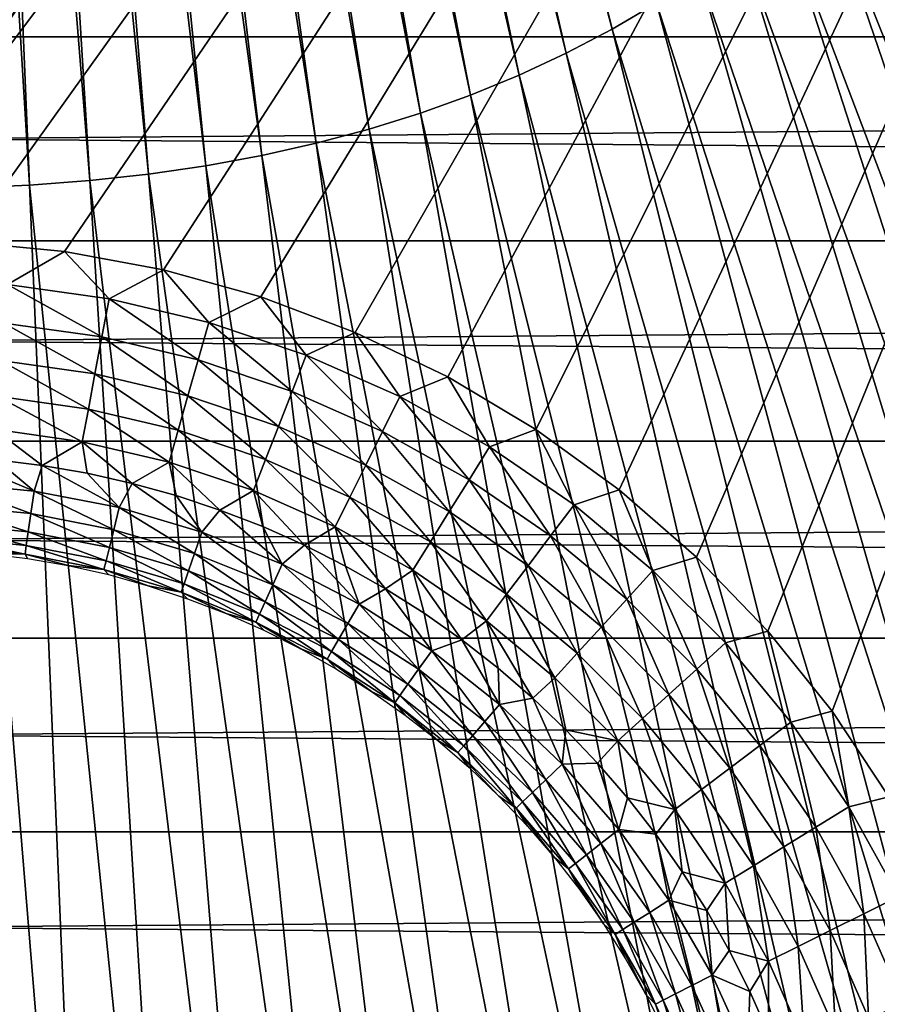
# Model space of a CAD drawing. Header units: millimetres. Extents: x -300 to 300, y -500 to 500.
# Tile 449 of 656: x 1 to 13, y -50 to -37. Entities that reach past the tile are written whole.
import ezdxf

# ---------------------------------------------------------------- set-up
doc = ezdxf.new("R2010")
doc.units = ezdxf.units.MM
doc.header["$LTSCALE"] = 81.481481
for name, color, linetype in [('19', 7, 'CONTINUOUS'), ('34', 7, 'CONTINUOUS'), ('47', 7, 'CONTINUOUS'), ('48', 7, 'CONTINUOUS'), ('5', 7, 'CONTINUOUS'), ('6', 7, 'CONTINUOUS'), ('63', 7, 'CONTINUOUS')]:
    doc.layers.add(name, color=color, linetype=linetype)

msp = doc.modelspace()

# ---------------------------------------------------------------- linework, layer by layer
at = {"layer": '19', "color": 7, "linetype": 'CONTINUOUS'}
for points in [[(4.183, -18.554, 77.013), (9.158, -37.395, 77.036), (4.472, -18.401, 77.012), (4.183, -18.554, 77.013)], [(9.158, -37.395, 77.036), (9.733, -37.059, 77.033), (4.472, -18.401, 77.012), (9.158, -37.395, 77.036)], [(3.885, -18.694, 77.013), (8.566, -37.705, 77.038), (4.183, -18.554, 77.013), (3.885, -18.694, 77.013)], [(8.566, -37.705, 77.038), (9.158, -37.395, 77.036), (4.183, -18.554, 77.013), (8.566, -37.705, 77.038)], [(3.578, -18.821, 77.014), (7.956, -37.99, 77.04), (3.885, -18.694, 77.013), (3.578, -18.821, 77.014)], [(7.956, -37.99, 77.04), (8.566, -37.705, 77.038), (3.885, -18.694, 77.013), (7.956, -37.99, 77.04)], [(3.263, -18.936, 77.014), (7.327, -38.248, 77.042), (3.578, -18.821, 77.014), (3.263, -18.936, 77.014)], [(7.327, -38.248, 77.042), (7.956, -37.99, 77.04), (3.578, -18.821, 77.014), (7.327, -38.248, 77.042)], [(2.938, -19.039, 77.015), (6.681, -38.481, 77.044), (3.263, -18.936, 77.014), (2.938, -19.039, 77.015)], [(6.681, -38.481, 77.044), (7.327, -38.248, 77.042), (3.263, -18.936, 77.014), (6.681, -38.481, 77.044)], [(2.604, -19.129, 77.015), (6.015, -38.689, 77.046), (2.938, -19.039, 77.015), (2.604, -19.129, 77.015)], [(6.015, -38.689, 77.046), (6.681, -38.481, 77.044), (2.938, -19.039, 77.015), (6.015, -38.689, 77.046)], [(1.908, -19.272, 77.016), (4.628, -39.029, 77.049), (2.26, -19.207, 77.016), (1.908, -19.272, 77.016)], [(2.26, -19.207, 77.016), (5.331, -38.872, 77.047), (2.604, -19.129, 77.015), (2.26, -19.207, 77.016)], [(4.628, -39.029, 77.049), (5.331, -38.872, 77.047), (2.26, -19.207, 77.016), (4.628, -39.029, 77.049)], [(5.331, -38.872, 77.047), (6.015, -38.689, 77.046), (2.604, -19.129, 77.015), (5.331, -38.872, 77.047)], [(1.174, -19.367, 77.016), (3.163, -39.27, 77.051), (1.545, -19.325, 77.016), (1.174, -19.367, 77.016)], [(1.545, -19.325, 77.016), (3.905, -39.162, 77.05), (1.908, -19.272, 77.016), (1.545, -19.325, 77.016)], [(3.163, -39.27, 77.051), (3.905, -39.162, 77.05), (1.545, -19.325, 77.016), (3.163, -39.27, 77.051)], [(3.905, -39.162, 77.05), (4.628, -39.029, 77.049), (1.908, -19.272, 77.016), (3.905, -39.162, 77.05)], [(0.401, -19.414, 77.017), (1.621, -39.414, 77.052), (0.792, -19.396, 77.016), (0.401, -19.414, 77.017)], [(0.821, -39.449, 77.053), (1.621, -39.414, 77.052), (0.401, -19.414, 77.017), (0.821, -39.449, 77.053)], [(0.792, -19.396, 77.016), (2.402, -39.354, 77.052), (1.174, -19.367, 77.016), (0.792, -19.396, 77.016)], [(1.621, -39.414, 77.052), (2.402, -39.354, 77.052), (0.792, -19.396, 77.016), (1.621, -39.414, 77.052)], [(2.402, -39.354, 77.052), (3.163, -39.27, 77.051), (1.174, -19.367, 77.016), (2.402, -39.354, 77.052)], [(12.342, -34.979, 77.019), (19.419, -51.862, 77.021), (12.813, -34.482, 77.016), (12.342, -34.979, 77.019)], [(11.855, -35.448, 77.022), (18.705, -52.608, 77.028), (12.342, -34.979, 77.019), (11.855, -35.448, 77.022)], [(18.705, -52.608, 77.028), (19.419, -51.862, 77.021), (12.342, -34.979, 77.019), (18.705, -52.608, 77.028)], [(11.35, -35.891, 77.025), (17.965, -53.314, 77.034), (11.855, -35.448, 77.022), (11.35, -35.891, 77.025)], [(17.965, -53.314, 77.034), (18.705, -52.608, 77.028), (11.855, -35.448, 77.022), (17.965, -53.314, 77.034)], [(10.828, -36.307, 77.028), (17.2, -53.978, 77.041), (11.35, -35.891, 77.025), (10.828, -36.307, 77.028)], [(17.2, -53.978, 77.041), (17.965, -53.314, 77.034), (11.35, -35.891, 77.025), (17.2, -53.978, 77.041)], [(10.289, -36.696, 77.031), (16.409, -54.603, 77.047), (10.828, -36.307, 77.028), (10.289, -36.696, 77.031)], [(16.409, -54.603, 77.047), (17.2, -53.978, 77.041), (10.828, -36.307, 77.028), (16.409, -54.603, 77.047)], [(9.733, -37.059, 77.033), (15.591, -55.187, 77.053), (10.289, -36.696, 77.031), (9.733, -37.059, 77.033)], [(15.591, -55.187, 77.053), (16.409, -54.603, 77.047), (10.289, -36.696, 77.031), (15.591, -55.187, 77.053)], [(9.158, -37.395, 77.036), (14.747, -55.731, 77.058), (9.733, -37.059, 77.033), (9.158, -37.395, 77.036)], [(14.747, -55.731, 77.058), (15.591, -55.187, 77.053), (9.733, -37.059, 77.033), (14.747, -55.731, 77.058)], [(8.566, -37.705, 77.038), (13.877, -56.236, 77.064), (9.158, -37.395, 77.036), (8.566, -37.705, 77.038)], [(13.877, -56.236, 77.064), (14.747, -55.731, 77.058), (9.158, -37.395, 77.036), (13.877, -56.236, 77.064)], [(7.956, -37.99, 77.04), (12.979, -56.702, 77.069), (8.566, -37.705, 77.038), (7.956, -37.99, 77.04)], [(12.979, -56.702, 77.069), (13.877, -56.236, 77.064), (8.566, -37.705, 77.038), (12.979, -56.702, 77.069)], [(7.327, -38.248, 77.042), (12.054, -57.129, 77.074), (7.956, -37.99, 77.04), (7.327, -38.248, 77.042)], [(12.054, -57.129, 77.074), (12.979, -56.702, 77.069), (7.956, -37.99, 77.04), (12.054, -57.129, 77.074)], [(6.681, -38.481, 77.044), (11.101, -57.517, 77.078), (7.327, -38.248, 77.042), (6.681, -38.481, 77.044)], [(11.101, -57.517, 77.078), (12.054, -57.129, 77.074), (7.327, -38.248, 77.042), (11.101, -57.517, 77.078)], [(6.015, -38.689, 77.046), (10.121, -57.866, 77.082), (6.681, -38.481, 77.044), (6.015, -38.689, 77.046)], [(10.121, -57.866, 77.082), (11.101, -57.517, 77.078), (6.681, -38.481, 77.044), (10.121, -57.866, 77.082)], [(5.331, -38.872, 77.047), (9.112, -58.178, 77.086), (6.015, -38.689, 77.046), (5.331, -38.872, 77.047)], [(9.112, -58.178, 77.086), (10.121, -57.866, 77.082), (6.015, -38.689, 77.046), (9.112, -58.178, 77.086)], [(4.628, -39.029, 77.049), (8.075, -58.452, 77.09), (5.331, -38.872, 77.047), (4.628, -39.029, 77.049)], [(8.075, -58.452, 77.09), (9.112, -58.178, 77.086), (5.331, -38.872, 77.047), (8.075, -58.452, 77.09)], [(3.905, -39.162, 77.05), (7.01, -58.688, 77.093), (4.628, -39.029, 77.049), (3.905, -39.162, 77.05)], [(7.01, -58.688, 77.093), (8.075, -58.452, 77.09), (4.628, -39.029, 77.049), (7.01, -58.688, 77.093)], [(3.163, -39.27, 77.051), (5.915, -58.888, 77.095), (3.905, -39.162, 77.05), (3.163, -39.27, 77.051)], [(5.915, -58.888, 77.095), (7.01, -58.688, 77.093), (3.905, -39.162, 77.05), (5.915, -58.888, 77.095)], [(2.402, -39.354, 77.052), (4.792, -59.05, 77.098), (3.163, -39.27, 77.051), (2.402, -39.354, 77.052)], [(4.792, -59.05, 77.098), (5.915, -58.888, 77.095), (3.163, -39.27, 77.051), (4.792, -59.05, 77.098)], [(0.821, -39.449, 77.053), (2.456, -59.265, 77.101), (1.621, -39.414, 77.052), (0.821, -39.449, 77.053)], [(1.243, -59.319, 77.101), (2.456, -59.265, 77.101), (0.821, -39.449, 77.053), (1.243, -59.319, 77.101)], [(1.621, -39.414, 77.052), (3.639, -59.176, 77.099), (2.402, -39.354, 77.052), (1.621, -39.414, 77.052)], [(2.456, -59.265, 77.101), (3.639, -59.176, 77.099), (1.621, -39.414, 77.052), (2.456, -59.265, 77.101)], [(3.639, -59.176, 77.099), (4.792, -59.05, 77.098), (2.402, -39.354, 77.052), (3.639, -59.176, 77.099)]]:
    msp.add_3dface(points, dxfattribs=at)
at = {"layer": '34', "color": 7, "linetype": 'CONTINUOUS'}
for points in [[(54.5, 0, 501.493), (54.5, -108.5, 501.493), (-54.5, 0, 501.493), (54.5, 0, 501.493)], [(-54.5, 0, 501.493), (54.5, -108.5, 501.493), (-54.5, -108.5, 501.493), (-54.5, 0, 501.493)]]:
    msp.add_3dface(points, dxfattribs=at)
at = {"layer": '47', "color": 7, "linetype": 'CONTINUOUS'}
for points in [[(0.776, -40.145, 545.993), (1.339, -40.698, 545.96), (2.075, -40.27, 545.993), (0.776, -40.145, 545.993)], [(1.339, -40.698, 545.96), (2.653, -40.882, 545.96), (2.075, -40.27, 545.993), (1.339, -40.698, 545.96)], [(2.075, -40.27, 545.993), (2.653, -40.882, 545.96), (3.358, -40.509, 545.993), (2.075, -40.27, 545.993)], [(2.653, -40.882, 545.96), (3.944, -41.187, 545.96), (3.358, -40.509, 545.993), (2.653, -40.882, 545.96)], [(3.358, -40.509, 545.993), (3.944, -41.187, 545.96), (4.615, -40.859, 545.993), (3.358, -40.509, 545.993)], [(2.56, -41.376, 545.862), (1.339, -40.698, 545.96), (1.292, -41.198, 545.862), (2.56, -41.376, 545.862)], [(2.653, -40.882, 545.96), (1.339, -40.698, 545.96), (2.56, -41.376, 545.862), (2.653, -40.882, 545.96)], [(3.944, -41.187, 545.96), (5.202, -41.61, 545.96), (4.615, -40.859, 545.993), (3.944, -41.187, 545.96)], [(5.202, -41.61, 545.96), (5.837, -41.318, 545.993), (4.615, -40.859, 545.993), (5.202, -41.61, 545.96)], [(3.806, -41.671, 545.862), (2.653, -40.882, 545.96), (2.56, -41.376, 545.862), (3.806, -41.671, 545.862)], [(3.944, -41.187, 545.96), (2.653, -40.882, 545.96), (3.806, -41.671, 545.862), (3.944, -41.187, 545.96)], [(2.47, -41.854, 545.701), (1.292, -41.198, 545.862), (1.247, -41.682, 545.701), (2.47, -41.854, 545.701)], [(2.56, -41.376, 545.862), (1.292, -41.198, 545.862), (2.47, -41.854, 545.701), (2.56, -41.376, 545.862)], [(5.02, -42.079, 545.862), (3.944, -41.187, 545.96), (3.806, -41.671, 545.862), (5.02, -42.079, 545.862)], [(5.202, -41.61, 545.96), (3.944, -41.187, 545.96), (5.02, -42.079, 545.862), (5.202, -41.61, 545.96)], [(6.415, -42.147, 545.96), (5.837, -41.318, 545.993), (5.202, -41.61, 545.96), (6.415, -42.147, 545.96)], [(7.034, -41.893, 545.993), (5.837, -41.318, 545.993), (6.415, -42.147, 545.96), (7.034, -41.893, 545.993)], [(3.673, -42.138, 545.701), (2.56, -41.376, 545.862), (2.47, -41.854, 545.701), (3.673, -42.138, 545.701)], [(3.806, -41.671, 545.862), (2.56, -41.376, 545.862), (3.673, -42.138, 545.701), (3.806, -41.671, 545.862)], [(6.19, -42.597, 545.862), (5.202, -41.61, 545.96), (5.02, -42.079, 545.862), (6.19, -42.597, 545.862)], [(6.415, -42.147, 545.96), (5.202, -41.61, 545.96), (6.19, -42.597, 545.862), (6.415, -42.147, 545.96)], [(2.385, -42.308, 545.479), (1.247, -41.682, 545.701), (1.204, -42.142, 545.479), (2.385, -42.308, 545.479)], [(2.47, -41.854, 545.701), (1.247, -41.682, 545.701), (2.385, -42.308, 545.479), (2.47, -41.854, 545.701)], [(4.844, -42.532, 545.701), (3.806, -41.671, 545.862), (3.673, -42.138, 545.701), (4.844, -42.532, 545.701)], [(5.02, -42.079, 545.862), (3.806, -41.671, 545.862), (4.844, -42.532, 545.701), (5.02, -42.079, 545.862)], [(3.546, -42.582, 545.479), (2.47, -41.854, 545.701), (2.385, -42.308, 545.479), (3.546, -42.582, 545.479)], [(3.673, -42.138, 545.701), (2.47, -41.854, 545.701), (3.546, -42.582, 545.479), (3.673, -42.138, 545.701)], [(7.574, -42.794, 545.96), (7.034, -41.893, 545.993), (6.415, -42.147, 545.96), (7.574, -42.794, 545.96)], [(8.174, -42.572, 545.993), (7.034, -41.893, 545.993), (7.574, -42.794, 545.96), (8.174, -42.572, 545.993)], [(5.973, -43.032, 545.701), (5.02, -42.079, 545.862), (4.844, -42.532, 545.701), (5.973, -43.032, 545.701)], [(6.19, -42.597, 545.862), (5.02, -42.079, 545.862), (5.973, -43.032, 545.701), (6.19, -42.597, 545.862)], [(2.306, -42.73, 545.2), (1.204, -42.142, 545.479), (1.164, -42.569, 545.2), (2.306, -42.73, 545.2)], [(2.385, -42.308, 545.479), (1.204, -42.142, 545.479), (2.306, -42.73, 545.2), (2.385, -42.308, 545.479)], [(4.677, -42.962, 545.479), (3.673, -42.138, 545.701), (3.546, -42.582, 545.479), (4.677, -42.962, 545.479)], [(4.844, -42.532, 545.701), (3.673, -42.138, 545.701), (4.677, -42.962, 545.479), (4.844, -42.532, 545.701)], [(7.308, -43.221, 545.862), (6.415, -42.147, 545.96), (6.19, -42.597, 545.862), (7.308, -43.221, 545.862)], [(7.574, -42.794, 545.96), (6.415, -42.147, 545.96), (7.308, -43.221, 545.862), (7.574, -42.794, 545.96)], [(3.428, -42.995, 545.2), (2.385, -42.308, 545.479), (2.306, -42.73, 545.2), (3.428, -42.995, 545.2)], [(3.546, -42.582, 545.479), (2.385, -42.308, 545.479), (3.428, -42.995, 545.2), (3.546, -42.582, 545.479)], [(2.306, -42.73, 545.2), (1.164, -42.569, 545.2), (1.786, -43.036, 544.87), (2.306, -42.73, 545.2)], [(1.786, -43.036, 544.87), (1.164, -42.569, 545.2), (1.197, -42.963, 544.87), (1.786, -43.036, 544.87)], [(4.521, -43.362, 545.2), (3.546, -42.582, 545.479), (3.428, -42.995, 545.2), (4.521, -43.362, 545.2)], [(4.677, -42.962, 545.479), (3.546, -42.582, 545.479), (4.521, -43.362, 545.2), (4.677, -42.962, 545.479)], [(5.767, -43.445, 545.479), (4.844, -42.532, 545.701), (4.677, -42.962, 545.479), (5.767, -43.445, 545.479)], [(5.973, -43.032, 545.701), (4.844, -42.532, 545.701), (5.767, -43.445, 545.479), (5.973, -43.032, 545.701)], [(7.052, -43.634, 545.701), (6.19, -42.597, 545.862), (5.973, -43.032, 545.701), (7.052, -43.634, 545.701)], [(7.308, -43.221, 545.862), (6.19, -42.597, 545.862), (7.052, -43.634, 545.701), (7.308, -43.221, 545.862)], [(8.667, -43.545, 545.96), (8.174, -42.572, 545.993), (7.574, -42.794, 545.96), (8.667, -43.545, 545.96)], [(9.25, -43.35, 545.993), (8.174, -42.572, 545.993), (8.667, -43.545, 545.96), (9.25, -43.35, 545.993)], [(2.371, -43.138, 544.87), (2.306, -42.73, 545.2), (1.786, -43.036, 544.87), (2.371, -43.138, 544.87)], [(3.428, -42.995, 545.2), (2.306, -42.73, 545.2), (2.95, -43.268, 544.87), (3.428, -42.995, 545.2)], [(2.95, -43.268, 544.87), (2.306, -42.73, 545.2), (2.371, -43.138, 544.87), (2.95, -43.268, 544.87)], [(8.364, -43.946, 545.862), (7.574, -42.794, 545.96), (7.308, -43.221, 545.862), (8.364, -43.946, 545.862)], [(8.667, -43.545, 545.96), (7.574, -42.794, 545.96), (8.364, -43.946, 545.862), (8.667, -43.545, 545.96)], [(3.522, -43.427, 544.87), (3.428, -42.995, 545.2), (2.95, -43.268, 544.87), (3.522, -43.427, 544.87)], [(4.521, -43.362, 545.2), (3.428, -42.995, 545.2), (4.086, -43.614, 544.87), (4.521, -43.362, 545.2)], [(4.086, -43.614, 544.87), (3.428, -42.995, 545.2), (3.522, -43.427, 544.87), (4.086, -43.614, 544.87)], [(5.576, -43.829, 545.2), (4.677, -42.962, 545.479), (4.521, -43.362, 545.2), (5.576, -43.829, 545.2)], [(5.767, -43.445, 545.479), (4.677, -42.962, 545.479), (5.576, -43.829, 545.2), (5.767, -43.445, 545.479)], [(6.809, -44.026, 545.479), (5.973, -43.032, 545.701), (5.767, -43.445, 545.479), (6.809, -44.026, 545.479)], [(7.052, -43.634, 545.701), (5.973, -43.032, 545.701), (6.809, -44.026, 545.479), (7.052, -43.634, 545.701)], [(8.071, -44.333, 545.701), (7.308, -43.221, 545.862), (7.052, -43.634, 545.701), (8.071, -44.333, 545.701)], [(8.364, -43.946, 545.862), (7.308, -43.221, 545.862), (8.071, -44.333, 545.701), (8.364, -43.946, 545.862)], [(4.64, -43.828, 544.87), (4.521, -43.362, 545.2), (4.086, -43.614, 544.87), (4.64, -43.828, 544.87)], [(5.576, -43.829, 545.2), (4.521, -43.362, 545.2), (5.182, -44.069, 544.87), (5.576, -43.829, 545.2)], [(5.182, -44.069, 544.87), (4.521, -43.362, 545.2), (4.64, -43.828, 544.87), (5.182, -44.069, 544.87)], [(9.687, -44.393, 545.96), (9.25, -43.35, 545.993), (8.667, -43.545, 545.96), (9.687, -44.393, 545.96)], [(10.252, -44.221, 545.993), (9.25, -43.35, 545.993), (9.687, -44.393, 545.96), (10.252, -44.221, 545.993)], [(6.583, -44.391, 545.2), (5.767, -43.445, 545.479), (5.576, -43.829, 545.2), (6.583, -44.391, 545.2)], [(6.809, -44.026, 545.479), (5.767, -43.445, 545.479), (6.583, -44.391, 545.2), (6.809, -44.026, 545.479)], [(7.792, -44.701, 545.479), (7.052, -43.634, 545.701), (6.809, -44.026, 545.479), (7.792, -44.701, 545.479)], [(8.071, -44.333, 545.701), (7.052, -43.634, 545.701), (7.792, -44.701, 545.479), (8.071, -44.333, 545.701)], [(9.348, -44.764, 545.862), (8.667, -43.545, 545.96), (8.364, -43.946, 545.862), (9.348, -44.764, 545.862)], [(9.687, -44.393, 545.96), (8.667, -43.545, 545.96), (9.348, -44.764, 545.862), (9.687, -44.393, 545.96)], [(5.712, -44.337, 544.87), (5.576, -43.829, 545.2), (5.182, -44.069, 544.87), (5.712, -44.337, 544.87)], [(6.583, -44.391, 545.2), (5.576, -43.829, 545.2), (6.229, -44.63, 544.87), (6.583, -44.391, 545.2)], [(6.229, -44.63, 544.87), (5.576, -43.829, 545.2), (5.712, -44.337, 544.87), (6.229, -44.63, 544.87)], [(7.533, -45.044, 545.2), (6.809, -44.026, 545.479), (6.583, -44.391, 545.2), (7.533, -45.044, 545.2)], [(7.792, -44.701, 545.479), (6.809, -44.026, 545.479), (7.533, -45.044, 545.2), (7.792, -44.701, 545.479)], [(9.021, -45.123, 545.701), (8.364, -43.946, 545.862), (8.071, -44.333, 545.701), (9.021, -45.123, 545.701)], [(9.348, -44.764, 545.862), (8.364, -43.946, 545.862), (9.021, -45.123, 545.701), (9.348, -44.764, 545.862)], [(10.625, -45.332, 545.96), (10.252, -44.221, 545.993), (9.687, -44.393, 545.96), (10.625, -45.332, 545.96)], [(11.172, -45.178, 545.993), (10.252, -44.221, 545.993), (10.625, -45.332, 545.96), (11.172, -45.178, 545.993)], [(6.73, -44.948, 544.87), (6.583, -44.391, 545.2), (6.229, -44.63, 544.87), (6.73, -44.948, 544.87)], [(7.533, -45.044, 545.2), (6.583, -44.391, 545.2), (7.215, -45.29, 544.87), (7.533, -45.044, 545.2)], [(7.215, -45.29, 544.87), (6.583, -44.391, 545.2), (6.73, -44.948, 544.87), (7.215, -45.29, 544.87)], [(8.709, -45.464, 545.479), (8.071, -44.333, 545.701), (7.792, -44.701, 545.479), (8.709, -45.464, 545.479)], [(9.021, -45.123, 545.701), (8.071, -44.333, 545.701), (8.709, -45.464, 545.479), (9.021, -45.123, 545.701)], [(10.253, -45.671, 545.862), (9.687, -44.393, 545.96), (9.348, -44.764, 545.862), (10.253, -45.671, 545.862)], [(10.625, -45.332, 545.96), (9.687, -44.393, 545.96), (10.253, -45.671, 545.862), (10.625, -45.332, 545.96)], [(8.42, -45.781, 545.2), (7.792, -44.701, 545.479), (7.533, -45.044, 545.2), (8.42, -45.781, 545.2)], [(8.709, -45.464, 545.479), (7.792, -44.701, 545.479), (8.42, -45.781, 545.2), (8.709, -45.464, 545.479)], [(9.893, -45.998, 545.701), (9.348, -44.764, 545.862), (9.021, -45.123, 545.701), (9.893, -45.998, 545.701)], [(10.253, -45.671, 545.862), (9.348, -44.764, 545.862), (9.893, -45.998, 545.701), (10.253, -45.671, 545.862)], [(7.683, -45.656, 544.87), (7.533, -45.044, 545.2), (7.215, -45.29, 544.87), (7.683, -45.656, 544.87)], [(8.42, -45.781, 545.2), (7.533, -45.044, 545.2), (8.132, -46.044, 544.87), (8.42, -45.781, 545.2)], [(8.132, -46.044, 544.87), (7.533, -45.044, 545.2), (7.683, -45.656, 544.87), (8.132, -46.044, 544.87)], [(9.552, -46.308, 545.479), (9.021, -45.123, 545.701), (8.709, -45.464, 545.479), (9.552, -46.308, 545.479)], [(9.893, -45.998, 545.701), (9.021, -45.123, 545.701), (9.552, -46.308, 545.479), (9.893, -45.998, 545.701)], [(11.472, -46.354, 545.96), (11.172, -45.178, 545.993), (10.625, -45.332, 545.96), (11.472, -46.354, 545.96)], [(12.003, -46.214, 545.993), (11.172, -45.178, 545.993), (11.472, -46.354, 545.96), (12.003, -46.214, 545.993)], [(11.07, -46.656, 545.862), (10.625, -45.332, 545.96), (10.253, -45.671, 545.862), (11.07, -46.656, 545.862)], [(11.472, -46.354, 545.96), (10.625, -45.332, 545.96), (11.07, -46.656, 545.862), (11.472, -46.354, 545.96)], [(9.235, -46.597, 545.2), (8.709, -45.464, 545.479), (8.42, -45.781, 545.2), (9.235, -46.597, 545.2)], [(9.552, -46.308, 545.479), (8.709, -45.464, 545.479), (9.235, -46.597, 545.2), (9.552, -46.308, 545.479)], [(10.682, -46.949, 545.701), (10.253, -45.671, 545.862), (9.893, -45.998, 545.701), (10.682, -46.949, 545.701)], [(11.07, -46.656, 545.862), (10.253, -45.671, 545.862), (10.682, -46.949, 545.701), (11.07, -46.656, 545.862)], [(8.562, -46.454, 544.87), (8.42, -45.781, 545.2), (8.132, -46.044, 544.87), (8.562, -46.454, 544.87)], [(9.235, -46.597, 545.2), (8.42, -45.781, 545.2), (8.562, -46.454, 544.87), (9.235, -46.597, 545.2)], [(10.313, -47.227, 545.479), (9.893, -45.998, 545.701), (9.552, -46.308, 545.479), (10.313, -47.227, 545.479)], [(10.682, -46.949, 545.701), (9.893, -45.998, 545.701), (10.313, -47.227, 545.479), (10.682, -46.949, 545.701)], [(9.97, -47.485, 545.2), (9.552, -46.308, 545.479), (9.235, -46.597, 545.2), (9.97, -47.485, 545.2)], [(10.313, -47.227, 545.479), (9.552, -46.308, 545.479), (9.97, -47.485, 545.2), (10.313, -47.227, 545.479)], [(12.22, -47.449, 545.96), (12.003, -46.214, 545.993), (11.472, -46.354, 545.96), (12.22, -47.449, 545.96)], [(12.739, -47.319, 545.993), (12.003, -46.214, 545.993), (12.22, -47.449, 545.96), (12.739, -47.319, 545.993)], [(8.971, -46.885, 544.87), (9.235, -46.597, 545.2), (8.562, -46.454, 544.87), (8.971, -46.885, 544.87)], [(11.793, -47.714, 545.862), (11.472, -46.354, 545.96), (11.07, -46.656, 545.862), (11.793, -47.714, 545.862)], [(12.22, -47.449, 545.96), (11.472, -46.354, 545.96), (11.793, -47.714, 545.862), (12.22, -47.449, 545.96)], [(9.358, -47.335, 544.87), (9.235, -46.597, 545.2), (8.971, -46.885, 544.87), (9.358, -47.335, 544.87)], [(9.97, -47.485, 545.2), (9.235, -46.597, 545.2), (9.358, -47.335, 544.87), (9.97, -47.485, 545.2)], [(11.379, -47.969, 545.701), (11.07, -46.656, 545.862), (10.682, -46.949, 545.701), (11.379, -47.969, 545.701)], [(11.793, -47.714, 545.862), (11.07, -46.656, 545.862), (11.379, -47.969, 545.701), (11.793, -47.714, 545.862)], [(10.987, -48.212, 545.479), (10.682, -46.949, 545.701), (10.313, -47.227, 545.479), (10.987, -48.212, 545.479)], [(11.379, -47.969, 545.701), (10.682, -46.949, 545.701), (10.987, -48.212, 545.479), (11.379, -47.969, 545.701)], [(9.723, -47.803, 544.87), (9.97, -47.485, 545.2), (9.358, -47.335, 544.87), (9.723, -47.803, 544.87)], [(10.621, -48.437, 545.2), (10.313, -47.227, 545.479), (9.97, -47.485, 545.2), (10.621, -48.437, 545.2)], [(10.987, -48.212, 545.479), (10.313, -47.227, 545.479), (10.621, -48.437, 545.2), (10.987, -48.212, 545.479)], [(12.865, -48.609, 545.96), (12.739, -47.319, 545.993), (12.22, -47.449, 545.96), (12.865, -48.609, 545.96)], [(12.415, -48.833, 545.862), (12.22, -47.449, 545.96), (11.793, -47.714, 545.862), (12.415, -48.833, 545.862)], [(12.865, -48.609, 545.96), (12.22, -47.449, 545.96), (12.415, -48.833, 545.862), (12.865, -48.609, 545.96)], [(10.064, -48.289, 544.87), (9.97, -47.485, 545.2), (9.723, -47.803, 544.87), (10.064, -48.289, 544.87)], [(10.621, -48.437, 545.2), (9.97, -47.485, 545.2), (10.064, -48.289, 544.87), (10.621, -48.437, 545.2)], [(11.979, -49.049, 545.701), (11.793, -47.714, 545.862), (11.379, -47.969, 545.701), (11.979, -49.049, 545.701)], [(12.415, -48.833, 545.862), (11.793, -47.714, 545.862), (11.979, -49.049, 545.701), (12.415, -48.833, 545.862)], [(11.566, -49.254, 545.479), (11.379, -47.969, 545.701), (10.987, -48.212, 545.479), (11.566, -49.254, 545.479)], [(11.979, -49.049, 545.701), (11.379, -47.969, 545.701), (11.566, -49.254, 545.479), (11.979, -49.049, 545.701)], [(11.181, -49.445, 545.2), (10.987, -48.212, 545.479), (10.621, -48.437, 545.2), (11.181, -49.445, 545.2)], [(11.566, -49.254, 545.479), (10.987, -48.212, 545.479), (11.181, -49.445, 545.2), (11.566, -49.254, 545.479)], [(10.382, -48.791, 544.87), (10.621, -48.437, 545.2), (10.064, -48.289, 544.87), (10.382, -48.791, 544.87)], [(10.674, -49.308, 544.87), (10.621, -48.437, 545.2), (10.382, -48.791, 544.87), (10.674, -49.308, 544.87)], [(11.181, -49.445, 545.2), (10.621, -48.437, 545.2), (10.674, -49.308, 544.87), (11.181, -49.445, 545.2)], [(12.931, -50.004, 545.862), (12.865, -48.609, 545.96), (12.415, -48.833, 545.862), (12.931, -50.004, 545.862)], [(12.477, -50.18, 545.701), (12.415, -48.833, 545.862), (11.979, -49.049, 545.701), (12.477, -50.18, 545.701)], [(12.931, -50.004, 545.862), (12.415, -48.833, 545.862), (12.477, -50.18, 545.701), (12.931, -50.004, 545.862)], [(12.047, -50.346, 545.479), (11.979, -49.049, 545.701), (11.566, -49.254, 545.479), (12.047, -50.346, 545.479)], [(12.477, -50.18, 545.701), (11.979, -49.049, 545.701), (12.047, -50.346, 545.479), (12.477, -50.18, 545.701)], [(11.646, -50.501, 545.2), (11.566, -49.254, 545.479), (11.181, -49.445, 545.2), (11.646, -50.501, 545.2)], [(12.047, -50.346, 545.479), (11.566, -49.254, 545.479), (11.646, -50.501, 545.2), (12.047, -50.346, 545.479)], [(10.94, -49.838, 544.87), (11.181, -49.445, 545.2), (10.674, -49.308, 544.87), (10.94, -49.838, 544.87)], [(11.18, -50.381, 544.87), (11.181, -49.445, 545.2), (10.94, -49.838, 544.87), (11.18, -50.381, 544.87)], [(11.646, -50.501, 545.2), (11.181, -49.445, 545.2), (11.18, -50.381, 544.87), (11.646, -50.501, 545.2)]]:
    msp.add_3dface(points, dxfattribs=at)
at = {"layer": '48', "color": 7, "linetype": 'CONTINUOUS'}
for points in [[(1.683, -43.369, 544.492), (0.605, -42.918, 544.87), (0.57, -43.262, 544.492), (1.683, -43.369, 544.492)], [(1.197, -42.963, 544.87), (0.605, -42.918, 544.87), (1.683, -43.369, 544.492), (1.197, -42.963, 544.87)], [(1.786, -43.036, 544.87), (1.197, -42.963, 544.87), (1.683, -43.369, 544.492), (1.786, -43.036, 544.87)], [(2.781, -43.582, 544.492), (1.786, -43.036, 544.87), (1.683, -43.369, 544.492), (2.781, -43.582, 544.492)], [(2.371, -43.138, 544.87), (1.786, -43.036, 544.87), (2.781, -43.582, 544.492), (2.371, -43.138, 544.87)], [(2.95, -43.268, 544.87), (2.371, -43.138, 544.87), (2.781, -43.582, 544.492), (2.95, -43.268, 544.87)], [(1.641, -43.66, 544.072), (0.57, -43.262, 544.492), (0.556, -43.555, 544.072), (1.641, -43.66, 544.072)], [(1.683, -43.369, 544.492), (0.57, -43.262, 544.492), (1.641, -43.66, 544.072), (1.683, -43.369, 544.492)], [(3.854, -43.898, 544.492), (2.95, -43.268, 544.87), (2.781, -43.582, 544.492), (3.854, -43.898, 544.492)], [(3.522, -43.427, 544.87), (2.95, -43.268, 544.87), (3.854, -43.898, 544.492), (3.522, -43.427, 544.87)], [(2.712, -43.867, 544.072), (1.683, -43.369, 544.492), (1.641, -43.66, 544.072), (2.712, -43.867, 544.072)], [(2.781, -43.582, 544.492), (1.683, -43.369, 544.492), (2.712, -43.867, 544.072), (2.781, -43.582, 544.492)], [(4.086, -43.614, 544.87), (3.522, -43.427, 544.87), (3.854, -43.898, 544.492), (4.086, -43.614, 544.87)], [(1.607, -43.895, 543.619), (0.556, -43.555, 544.072), (0.544, -43.792, 543.619), (1.607, -43.895, 543.619)], [(1.641, -43.66, 544.072), (0.556, -43.555, 544.072), (1.607, -43.895, 543.619), (1.641, -43.66, 544.072)], [(2.656, -44.098, 543.619), (1.641, -43.66, 544.072), (1.607, -43.895, 543.619), (2.656, -44.098, 543.619)], [(2.712, -43.867, 544.072), (1.641, -43.66, 544.072), (2.656, -44.098, 543.619), (2.712, -43.867, 544.072)], [(3.758, -44.175, 544.072), (2.781, -43.582, 544.492), (2.712, -43.867, 544.072), (3.758, -44.175, 544.072)], [(3.854, -43.898, 544.492), (2.781, -43.582, 544.492), (3.758, -44.175, 544.072), (3.854, -43.898, 544.492)], [(4.892, -44.314, 544.492), (4.086, -43.614, 544.87), (3.854, -43.898, 544.492), (4.892, -44.314, 544.492)], [(4.64, -43.828, 544.87), (4.086, -43.614, 544.87), (4.892, -44.314, 544.492), (4.64, -43.828, 544.87)], [(1.582, -44.071, 543.139), (0.544, -43.792, 543.619), (0.536, -43.97, 543.139), (1.582, -44.071, 543.139)], [(1.607, -43.895, 543.619), (0.544, -43.792, 543.619), (1.582, -44.071, 543.139), (1.607, -43.895, 543.619)], [(2.614, -44.271, 543.139), (1.607, -43.895, 543.619), (1.582, -44.071, 543.139), (2.614, -44.271, 543.139)], [(2.656, -44.098, 543.619), (1.607, -43.895, 543.619), (2.614, -44.271, 543.139), (2.656, -44.098, 543.619)], [(3.68, -44.4, 543.619), (2.712, -43.867, 544.072), (2.656, -44.098, 543.619), (3.68, -44.4, 543.619)], [(3.758, -44.175, 544.072), (2.712, -43.867, 544.072), (3.68, -44.4, 543.619), (3.758, -44.175, 544.072)], [(4.77, -44.581, 544.072), (3.854, -43.898, 544.492), (3.758, -44.175, 544.072), (4.77, -44.581, 544.072)], [(4.892, -44.314, 544.492), (3.854, -43.898, 544.492), (4.77, -44.581, 544.072), (4.892, -44.314, 544.492)], [(5.182, -44.069, 544.87), (4.64, -43.828, 544.87), (4.892, -44.314, 544.492), (5.182, -44.069, 544.87)], [(0.53, -44.085, 542.64), (1.565, -44.185, 542.64), (0.536, -43.97, 543.139), (0.53, -44.085, 542.64)], [(1.565, -44.185, 542.64), (1.582, -44.071, 543.139), (0.536, -43.97, 543.139), (1.565, -44.185, 542.64)], [(1.565, -44.185, 542.64), (0.53, -44.085, 542.64), (1.067, -44.175, 542.132), (1.565, -44.185, 542.64)], [(1.565, -44.185, 542.64), (2.586, -44.382, 542.64), (1.582, -44.071, 543.139), (1.565, -44.185, 542.64)], [(2.586, -44.382, 542.64), (2.614, -44.271, 543.139), (1.582, -44.071, 543.139), (2.586, -44.382, 542.64)], [(3.622, -44.568, 543.139), (2.656, -44.098, 543.619), (2.614, -44.271, 543.139), (3.622, -44.568, 543.139)], [(3.68, -44.4, 543.619), (2.656, -44.098, 543.619), (3.622, -44.568, 543.139), (3.68, -44.4, 543.619)], [(5.886, -44.828, 544.492), (5.182, -44.069, 544.87), (4.892, -44.314, 544.492), (5.886, -44.828, 544.492)], [(5.712, -44.337, 544.87), (5.182, -44.069, 544.87), (5.886, -44.828, 544.492), (5.712, -44.337, 544.87)], [(1.597, -44.24, 542.132), (1.565, -44.185, 542.64), (1.067, -44.175, 542.132), (1.597, -44.24, 542.132)], [(2.586, -44.382, 542.64), (1.565, -44.185, 542.64), (2.123, -44.331, 542.132), (2.586, -44.382, 542.64)], [(2.123, -44.331, 542.132), (1.565, -44.185, 542.64), (1.597, -44.24, 542.132), (2.123, -44.331, 542.132)], [(2.586, -44.382, 542.64), (3.584, -44.676, 542.64), (2.614, -44.271, 543.139), (2.586, -44.382, 542.64)], [(3.584, -44.676, 542.64), (3.622, -44.568, 543.139), (2.614, -44.271, 543.139), (3.584, -44.676, 542.64)], [(4.671, -44.798, 543.619), (3.758, -44.175, 544.072), (3.68, -44.4, 543.619), (4.671, -44.798, 543.619)], [(4.77, -44.581, 544.072), (3.758, -44.175, 544.072), (4.671, -44.798, 543.619), (4.77, -44.581, 544.072)], [(2.645, -44.448, 542.132), (2.586, -44.382, 542.64), (2.123, -44.331, 542.132), (2.645, -44.448, 542.132)], [(3.584, -44.676, 542.64), (2.586, -44.382, 542.64), (3.16, -44.591, 542.132), (3.584, -44.676, 542.64)], [(3.16, -44.591, 542.132), (2.586, -44.382, 542.64), (2.645, -44.448, 542.132), (3.16, -44.591, 542.132)], [(4.597, -44.959, 543.139), (3.68, -44.4, 543.619), (3.622, -44.568, 543.139), (4.597, -44.959, 543.139)], [(4.671, -44.798, 543.619), (3.68, -44.4, 543.619), (4.597, -44.959, 543.139), (4.671, -44.798, 543.619)], [(5.739, -45.082, 544.072), (4.892, -44.314, 544.492), (4.77, -44.581, 544.072), (5.739, -45.082, 544.072)], [(5.886, -44.828, 544.492), (4.892, -44.314, 544.492), (5.739, -45.082, 544.072), (5.886, -44.828, 544.492)], [(6.229, -44.63, 544.87), (5.712, -44.337, 544.87), (5.886, -44.828, 544.492), (6.229, -44.63, 544.87)], [(3.667, -44.759, 542.132), (3.584, -44.676, 542.64), (3.16, -44.591, 542.132), (3.667, -44.759, 542.132)], [(3.584, -44.676, 542.64), (4.549, -45.064, 542.64), (3.622, -44.568, 543.139), (3.584, -44.676, 542.64)], [(4.549, -45.064, 542.64), (3.584, -44.676, 542.64), (4.165, -44.951, 542.132), (4.549, -45.064, 542.64)], [(4.165, -44.951, 542.132), (3.584, -44.676, 542.64), (3.667, -44.759, 542.132), (4.165, -44.951, 542.132)], [(4.549, -45.064, 542.64), (4.597, -44.959, 543.139), (3.622, -44.568, 543.139), (4.549, -45.064, 542.64)], [(5.619, -45.288, 543.619), (4.77, -44.581, 544.072), (4.671, -44.798, 543.619), (5.619, -45.288, 543.619)], [(5.739, -45.082, 544.072), (4.77, -44.581, 544.072), (5.619, -45.288, 543.619), (5.739, -45.082, 544.072)], [(6.826, -45.433, 544.492), (6.229, -44.63, 544.87), (5.886, -44.828, 544.492), (6.826, -45.433, 544.492)], [(6.73, -44.948, 544.87), (6.229, -44.63, 544.87), (6.826, -45.433, 544.492), (6.73, -44.948, 544.87)], [(5.53, -45.442, 543.139), (4.671, -44.798, 543.619), (4.597, -44.959, 543.139), (5.53, -45.442, 543.139)], [(5.619, -45.288, 543.619), (4.671, -44.798, 543.619), (5.53, -45.442, 543.139), (5.619, -45.288, 543.619)], [(6.655, -45.672, 544.072), (5.886, -44.828, 544.492), (5.739, -45.082, 544.072), (6.655, -45.672, 544.072)], [(6.826, -45.433, 544.492), (5.886, -44.828, 544.492), (6.655, -45.672, 544.072), (6.826, -45.433, 544.492)], [(4.653, -45.168, 542.132), (4.549, -45.064, 542.64), (4.165, -44.951, 542.132), (4.653, -45.168, 542.132)], [(4.549, -45.064, 542.64), (5.473, -45.541, 542.64), (4.597, -44.959, 543.139), (4.549, -45.064, 542.64)], [(5.473, -45.541, 542.64), (5.53, -45.442, 543.139), (4.597, -44.959, 543.139), (5.473, -45.541, 542.64)], [(7.215, -45.29, 544.87), (6.73, -44.948, 544.87), (6.826, -45.433, 544.492), (7.215, -45.29, 544.87)], [(5.473, -45.541, 542.64), (4.549, -45.064, 542.64), (5.131, -45.408, 542.132), (5.473, -45.541, 542.64)], [(5.131, -45.408, 542.132), (4.549, -45.064, 542.64), (4.653, -45.168, 542.132), (5.131, -45.408, 542.132)], [(6.517, -45.866, 543.619), (5.739, -45.082, 544.072), (5.619, -45.288, 543.619), (6.517, -45.866, 543.619)], [(6.655, -45.672, 544.072), (5.739, -45.082, 544.072), (6.517, -45.866, 543.619), (6.655, -45.672, 544.072)], [(6.414, -46.011, 543.139), (5.619, -45.288, 543.619), (5.53, -45.442, 543.139), (6.414, -46.011, 543.139)], [(6.517, -45.866, 543.619), (5.619, -45.288, 543.619), (6.414, -46.011, 543.139), (6.517, -45.866, 543.619)], [(7.704, -46.125, 544.492), (7.215, -45.29, 544.87), (6.826, -45.433, 544.492), (7.704, -46.125, 544.492)], [(7.683, -45.656, 544.87), (7.215, -45.29, 544.87), (7.704, -46.125, 544.492), (7.683, -45.656, 544.87)], [(5.595, -45.672, 542.132), (5.473, -45.541, 542.64), (5.131, -45.408, 542.132), (5.595, -45.672, 542.132)], [(5.473, -45.541, 542.64), (6.347, -46.104, 542.64), (5.53, -45.442, 543.139), (5.473, -45.541, 542.64)], [(6.347, -46.104, 542.64), (6.414, -46.011, 543.139), (5.53, -45.442, 543.139), (6.347, -46.104, 542.64)], [(7.512, -46.347, 544.072), (6.826, -45.433, 544.492), (6.655, -45.672, 544.072), (7.512, -46.347, 544.072)], [(7.704, -46.125, 544.492), (6.826, -45.433, 544.492), (7.512, -46.347, 544.072), (7.704, -46.125, 544.492)], [(6.347, -46.104, 542.64), (5.473, -45.541, 542.64), (6.047, -45.957, 542.132), (6.347, -46.104, 542.64)], [(6.047, -45.957, 542.132), (5.473, -45.541, 542.64), (5.595, -45.672, 542.132), (6.047, -45.957, 542.132)], [(7.356, -46.527, 543.619), (6.655, -45.672, 544.072), (6.517, -45.866, 543.619), (7.356, -46.527, 543.619)], [(7.512, -46.347, 544.072), (6.655, -45.672, 544.072), (7.356, -46.527, 543.619), (7.512, -46.347, 544.072)], [(8.132, -46.044, 544.87), (7.683, -45.656, 544.87), (7.704, -46.125, 544.492), (8.132, -46.044, 544.87)], [(7.239, -46.661, 543.139), (6.517, -45.866, 543.619), (6.414, -46.011, 543.139), (7.239, -46.661, 543.139)], [(7.356, -46.527, 543.619), (6.517, -45.866, 543.619), (7.239, -46.661, 543.139), (7.356, -46.527, 543.619)], [(6.483, -46.265, 542.132), (6.347, -46.104, 542.64), (6.047, -45.957, 542.132), (6.483, -46.265, 542.132)], [(6.347, -46.104, 542.64), (7.164, -46.748, 542.64), (6.414, -46.011, 543.139), (6.347, -46.104, 542.64)], [(7.164, -46.748, 542.64), (7.239, -46.661, 543.139), (6.414, -46.011, 543.139), (7.164, -46.748, 542.64)], [(8.513, -46.898, 544.492), (8.132, -46.044, 544.87), (7.704, -46.125, 544.492), (8.513, -46.898, 544.492)], [(8.562, -46.454, 544.87), (8.132, -46.044, 544.87), (8.513, -46.898, 544.492), (8.562, -46.454, 544.87)], [(7.164, -46.748, 542.64), (6.347, -46.104, 542.64), (6.904, -46.594, 542.132), (7.164, -46.748, 542.64)], [(6.904, -46.594, 542.132), (6.347, -46.104, 542.64), (6.483, -46.265, 542.132), (6.904, -46.594, 542.132)], [(8.3, -47.1, 544.072), (7.704, -46.125, 544.492), (7.512, -46.347, 544.072), (8.3, -47.1, 544.072)], [(8.513, -46.898, 544.492), (7.704, -46.125, 544.492), (8.3, -47.1, 544.072), (8.513, -46.898, 544.492)], [(8.128, -47.264, 543.619), (7.512, -46.347, 544.072), (7.356, -46.527, 543.619), (8.128, -47.264, 543.619)], [(8.3, -47.1, 544.072), (7.512, -46.347, 544.072), (8.128, -47.264, 543.619), (8.3, -47.1, 544.072)], [(8.971, -46.885, 544.87), (8.562, -46.454, 544.87), (8.513, -46.898, 544.492), (8.971, -46.885, 544.87)], [(7.999, -47.387, 543.139), (7.356, -46.527, 543.619), (7.239, -46.661, 543.139), (7.999, -47.387, 543.139)], [(8.128, -47.264, 543.619), (7.356, -46.527, 543.619), (7.999, -47.387, 543.139), (8.128, -47.264, 543.619)], [(7.309, -46.943, 542.132), (7.164, -46.748, 542.64), (6.904, -46.594, 542.132), (7.309, -46.943, 542.132)], [(7.164, -46.748, 542.64), (7.916, -47.466, 542.64), (7.239, -46.661, 543.139), (7.164, -46.748, 542.64)], [(7.916, -47.466, 542.64), (7.999, -47.387, 543.139), (7.239, -46.661, 543.139), (7.916, -47.466, 542.64)], [(7.916, -47.466, 542.64), (7.164, -46.748, 542.64), (7.695, -47.312, 542.132), (7.916, -47.466, 542.64)], [(7.695, -47.312, 542.132), (7.164, -46.748, 542.64), (7.309, -46.943, 542.132), (7.695, -47.312, 542.132)], [(9.014, -47.925, 544.072), (8.513, -46.898, 544.492), (8.3, -47.1, 544.072), (9.014, -47.925, 544.072)], [(9.245, -47.744, 544.492), (8.971, -46.885, 544.87), (8.513, -46.898, 544.492), (9.245, -47.744, 544.492)], [(9.245, -47.744, 544.492), (8.513, -46.898, 544.492), (9.014, -47.925, 544.072), (9.245, -47.744, 544.492)], [(9.358, -47.335, 544.87), (8.971, -46.885, 544.87), (9.245, -47.744, 544.492), (9.358, -47.335, 544.87)], [(8.827, -48.072, 543.619), (8.3, -47.1, 544.072), (8.128, -47.264, 543.619), (8.827, -48.072, 543.619)], [(9.014, -47.925, 544.072), (8.3, -47.1, 544.072), (8.827, -48.072, 543.619), (9.014, -47.925, 544.072)], [(8.064, -47.699, 542.132), (7.916, -47.466, 542.64), (7.695, -47.312, 542.132), (8.064, -47.699, 542.132)], [(8.687, -48.182, 543.139), (8.128, -47.264, 543.619), (7.999, -47.387, 543.139), (8.687, -48.182, 543.139)], [(8.827, -48.072, 543.619), (8.128, -47.264, 543.619), (8.687, -48.182, 543.139), (8.827, -48.072, 543.619)], [(9.723, -47.803, 544.87), (9.358, -47.335, 544.87), (9.245, -47.744, 544.492), (9.723, -47.803, 544.87)], [(7.916, -47.466, 542.64), (8.596, -48.253, 542.64), (7.999, -47.387, 543.139), (7.916, -47.466, 542.64)], [(8.596, -48.253, 542.64), (7.916, -47.466, 542.64), (8.412, -48.104, 542.132), (8.596, -48.253, 542.64)], [(8.412, -48.104, 542.132), (7.916, -47.466, 542.64), (8.064, -47.699, 542.132), (8.412, -48.104, 542.132)], [(8.596, -48.253, 542.64), (8.687, -48.182, 543.139), (7.999, -47.387, 543.139), (8.596, -48.253, 542.64)], [(9.645, -48.814, 544.072), (9.245, -47.744, 544.492), (9.014, -47.925, 544.072), (9.645, -48.814, 544.072)], [(9.893, -48.655, 544.492), (9.723, -47.803, 544.87), (9.245, -47.744, 544.492), (9.893, -48.655, 544.492)], [(9.893, -48.655, 544.492), (9.245, -47.744, 544.492), (9.645, -48.814, 544.072), (9.893, -48.655, 544.492)], [(10.064, -48.289, 544.87), (9.723, -47.803, 544.87), (9.893, -48.655, 544.492), (10.064, -48.289, 544.87)], [(9.445, -48.942, 543.619), (9.014, -47.925, 544.072), (8.827, -48.072, 543.619), (9.445, -48.942, 543.619)], [(9.645, -48.814, 544.072), (9.014, -47.925, 544.072), (9.445, -48.942, 543.619), (9.645, -48.814, 544.072)], [(8.741, -48.525, 542.132), (8.596, -48.253, 542.64), (8.412, -48.104, 542.132), (8.741, -48.525, 542.132)], [(9.296, -49.038, 543.139), (8.827, -48.072, 543.619), (8.687, -48.182, 543.139), (9.296, -49.038, 543.139)], [(9.445, -48.942, 543.619), (8.827, -48.072, 543.619), (9.296, -49.038, 543.139), (9.445, -48.942, 543.619)], [(8.596, -48.253, 542.64), (9.199, -49.1, 542.64), (8.687, -48.182, 543.139), (8.596, -48.253, 542.64)], [(9.199, -49.1, 542.64), (9.296, -49.038, 543.139), (8.687, -48.182, 543.139), (9.199, -49.1, 542.64)], [(9.199, -49.1, 542.64), (8.596, -48.253, 542.64), (9.048, -48.962, 542.132), (9.199, -49.1, 542.64)], [(9.048, -48.962, 542.132), (8.596, -48.253, 542.64), (8.741, -48.525, 542.132), (9.048, -48.962, 542.132)], [(10.382, -48.791, 544.87), (10.064, -48.289, 544.87), (9.893, -48.655, 544.492), (10.382, -48.791, 544.87)], [(10.19, -49.759, 544.072), (9.893, -48.655, 544.492), (9.645, -48.814, 544.072), (10.19, -49.759, 544.072)], [(10.451, -49.625, 544.492), (10.382, -48.791, 544.87), (9.893, -48.655, 544.492), (10.451, -49.625, 544.492)], [(10.451, -49.625, 544.492), (9.893, -48.655, 544.492), (10.19, -49.759, 544.072), (10.451, -49.625, 544.492)], [(9.978, -49.868, 543.619), (9.645, -48.814, 544.072), (9.445, -48.942, 543.619), (9.978, -49.868, 543.619)], [(10.19, -49.759, 544.072), (9.645, -48.814, 544.072), (9.978, -49.868, 543.619), (10.19, -49.759, 544.072)], [(10.674, -49.308, 544.87), (10.382, -48.791, 544.87), (10.451, -49.625, 544.492), (10.674, -49.308, 544.87)], [(9.334, -49.413, 542.132), (9.199, -49.1, 542.64), (9.048, -48.962, 542.132), (9.334, -49.413, 542.132)], [(9.82, -49.949, 543.139), (9.445, -48.942, 543.619), (9.296, -49.038, 543.139), (9.82, -49.949, 543.139)], [(9.978, -49.868, 543.619), (9.445, -48.942, 543.619), (9.82, -49.949, 543.139), (9.978, -49.868, 543.619)], [(9.199, -49.1, 542.64), (9.718, -50.002, 542.64), (9.296, -49.038, 543.139), (9.199, -49.1, 542.64)], [(9.718, -50.002, 542.64), (9.199, -49.1, 542.64), (9.597, -49.878, 542.132), (9.718, -50.002, 542.64)], [(9.597, -49.878, 542.132), (9.199, -49.1, 542.64), (9.334, -49.413, 542.132), (9.597, -49.878, 542.132)], [(9.718, -50.002, 542.64), (9.82, -49.949, 543.139), (9.296, -49.038, 543.139), (9.718, -50.002, 542.64)], [(10.94, -49.838, 544.87), (10.674, -49.308, 544.87), (10.451, -49.625, 544.492), (10.94, -49.838, 544.87)], [(10.642, -50.751, 544.072), (10.451, -49.625, 544.492), (10.19, -49.759, 544.072), (10.642, -50.751, 544.072)], [(10.915, -50.642, 544.492), (10.94, -49.838, 544.87), (10.451, -49.625, 544.492), (10.915, -50.642, 544.492)], [(10.915, -50.642, 544.492), (10.451, -49.625, 544.492), (10.642, -50.751, 544.072), (10.915, -50.642, 544.492)], [(10.421, -50.839, 543.619), (10.19, -49.759, 544.072), (9.978, -49.868, 543.619), (10.421, -50.839, 543.619)], [(10.642, -50.751, 544.072), (10.19, -49.759, 544.072), (10.421, -50.839, 543.619), (10.642, -50.751, 544.072)], [(9.837, -50.356, 542.132), (9.718, -50.002, 542.64), (9.597, -49.878, 542.132), (9.837, -50.356, 542.132)], [(10.256, -50.905, 543.139), (9.978, -49.868, 543.619), (9.82, -49.949, 543.139), (10.256, -50.905, 543.139)], [(10.421, -50.839, 543.619), (9.978, -49.868, 543.619), (10.256, -50.905, 543.139), (10.421, -50.839, 543.619)], [(11.18, -50.381, 544.87), (10.94, -49.838, 544.87), (10.915, -50.642, 544.492), (11.18, -50.381, 544.87)], [(9.718, -50.002, 542.64), (10.149, -50.948, 542.64), (9.82, -49.949, 543.139), (9.718, -50.002, 542.64)], [(10.149, -50.948, 542.64), (9.718, -50.002, 542.64), (10.053, -50.844, 542.132), (10.149, -50.948, 542.64)], [(10.053, -50.844, 542.132), (9.718, -50.002, 542.64), (9.837, -50.356, 542.132), (10.053, -50.844, 542.132)], [(10.149, -50.948, 542.64), (10.256, -50.905, 543.139), (9.82, -49.949, 543.139), (10.149, -50.948, 542.64)]]:
    msp.add_3dface(points, dxfattribs=at)
at = {"layer": '5', "color": 7, "linetype": 'CONTINUOUS'}
for points in [[(162.924, -34.807, 11), (162.91, -37.495, 11), (-162.924, -34.807, 11), (162.924, -34.807, 11)], [(162.91, -37.495, 11), (-162.91, -37.495, 11), (-162.924, -34.807, 11), (162.91, -37.495, 11)], [(162.91, -37.495, 11), (162.895, -40.132, 11), (-162.91, -37.495, 11), (162.91, -37.495, 11)], [(162.895, -40.132, 11), (-162.895, -40.132, 11), (-162.91, -37.495, 11), (162.895, -40.132, 11)], [(162.895, -40.132, 11), (162.879, -42.723, 11), (-162.895, -40.132, 11), (162.895, -40.132, 11)], [(162.879, -42.723, 11), (-162.879, -42.722, 11), (-162.895, -40.132, 11), (162.879, -42.723, 11)], [(162.879, -42.723, 11), (162.862, -45.269, 11), (-162.879, -42.722, 11), (162.879, -42.723, 11)], [(162.862, -45.269, 11), (-162.862, -45.269, 11), (-162.879, -42.722, 11), (162.862, -45.269, 11)], [(162.862, -45.269, 11), (162.843, -47.775, 11), (-162.862, -45.269, 11), (162.862, -45.269, 11)], [(162.843, -47.775, 11), (-162.843, -47.774, 11), (-162.862, -45.269, 11), (162.843, -47.775, 11)], [(162.843, -47.775, 11), (162.824, -50.242, 11), (-162.843, -47.774, 11), (162.843, -47.775, 11)], [(162.824, -50.242, 11), (-162.824, -50.242, 11), (-162.843, -47.774, 11), (162.824, -50.242, 11)]]:
    msp.add_3dface(points, dxfattribs=at)
at = {"layer": '6', "color": 7, "linetype": 'CONTINUOUS'}
for points in [[(162.924, -34.807, 16), (-162.924, -34.807, 16), (-162.91, -37.495, 16), (162.924, -34.807, 16)], [(162.91, -37.495, 16), (162.924, -34.807, 16), (-162.91, -37.495, 16), (162.91, -37.495, 16)], [(162.91, -37.495, 16), (-162.91, -37.495, 16), (-162.895, -40.132, 16), (162.91, -37.495, 16)], [(162.895, -40.132, 16), (162.91, -37.495, 16), (-162.895, -40.132, 16), (162.895, -40.132, 16)], [(162.895, -40.132, 16), (-162.895, -40.132, 16), (-162.879, -42.723, 16), (162.895, -40.132, 16)], [(162.879, -42.722, 16), (162.895, -40.132, 16), (-162.879, -42.723, 16), (162.879, -42.722, 16)], [(162.879, -42.722, 16), (-162.879, -42.723, 16), (-162.862, -45.269, 16), (162.879, -42.722, 16)], [(162.862, -45.269, 16), (162.879, -42.722, 16), (-162.862, -45.269, 16), (162.862, -45.269, 16)], [(162.862, -45.269, 16), (-162.862, -45.269, 16), (-162.843, -47.775, 16), (162.862, -45.269, 16)], [(162.843, -47.774, 16), (162.862, -45.269, 16), (-162.843, -47.775, 16), (162.843, -47.774, 16)], [(162.843, -47.774, 16), (-162.843, -47.775, 16), (-162.824, -50.242, 16), (162.843, -47.774, 16)], [(162.824, -50.242, 16), (162.843, -47.774, 16), (-162.824, -50.242, 16), (162.824, -50.242, 16)]]:
    msp.add_3dface(points, dxfattribs=at)
at = {"layer": '63', "color": 7, "linetype": 'CONTINUOUS'}
for points in [[(-0.529, -40.134, 545.993), (0.776, -40.145, 545.993), (29.548, 0, 545.993), (-0.529, -40.134, 545.993)], [(12.271, -20.804, 545.993), (-0.529, -40.134, 545.993), (29.548, 0, 545.993), (12.271, -20.804, 545.993)], [(0.776, -40.145, 545.993), (2.075, -40.27, 545.993), (29.548, 0, 545.993), (0.776, -40.145, 545.993)], [(2.075, -40.27, 545.993), (3.358, -40.509, 545.993), (29.548, 0, 545.993), (2.075, -40.27, 545.993)], [(3.358, -40.509, 545.993), (4.615, -40.859, 545.993), (29.548, 0, 545.993), (3.358, -40.509, 545.993)], [(4.615, -40.859, 545.993), (5.837, -41.318, 545.993), (29.548, 0, 545.993), (4.615, -40.859, 545.993)], [(5.837, -41.318, 545.993), (7.034, -41.893, 545.993), (29.548, 0, 545.993), (5.837, -41.318, 545.993)], [(7.034, -41.893, 545.993), (8.174, -42.572, 545.993), (29.548, 0, 545.993), (7.034, -41.893, 545.993)], [(8.174, -42.572, 545.993), (9.25, -43.35, 545.993), (29.548, 0, 545.993), (8.174, -42.572, 545.993)], [(9.25, -43.35, 545.993), (10.252, -44.221, 545.993), (29.548, 0, 545.993), (9.25, -43.35, 545.993)], [(10.252, -44.221, 545.993), (11.172, -45.178, 545.993), (29.548, 0, 545.993), (10.252, -44.221, 545.993)], [(11.172, -45.178, 545.993), (12.003, -46.214, 545.993), (29.548, 0, 545.993), (11.172, -45.178, 545.993)], [(14.328, -58.997, 545.993), (11.248, -72.576, 545.993), (29.548, 0, 545.993), (14.328, -58.997, 545.993)], [(11.248, -72.576, 545.993), (12.091, -73.623, 545.993), (29.548, 0, 545.993), (11.248, -72.576, 545.993)], [(12.003, -46.214, 545.993), (12.739, -47.319, 545.993), (29.548, 0, 545.993), (12.003, -46.214, 545.993)], [(12.091, -73.623, 545.993), (12.837, -74.741, 545.993), (29.548, 0, 545.993), (12.091, -73.623, 545.993)], [(12.296, -101.628, 545.993), (12.936, -102.655, 545.993), (29.548, 0, 545.993), (12.296, -101.628, 545.993)], [(14.748, -85.238, 545.993), (12.296, -101.628, 545.993), (29.548, 0, 545.993), (14.748, -85.238, 545.993)], [(12.271, -20.804, 545.993), (12.117, -20.958, 545.993), (-0.529, -40.134, 545.993), (12.271, -20.804, 545.993)], [(0.957, -32.117, 545.993), (-0.529, -40.134, 545.993), (12.117, -20.958, 545.993), (0.957, -32.117, 545.993)]]:
    msp.add_3dface(points, dxfattribs=at)

doc.saveas('drawing.dxf')
